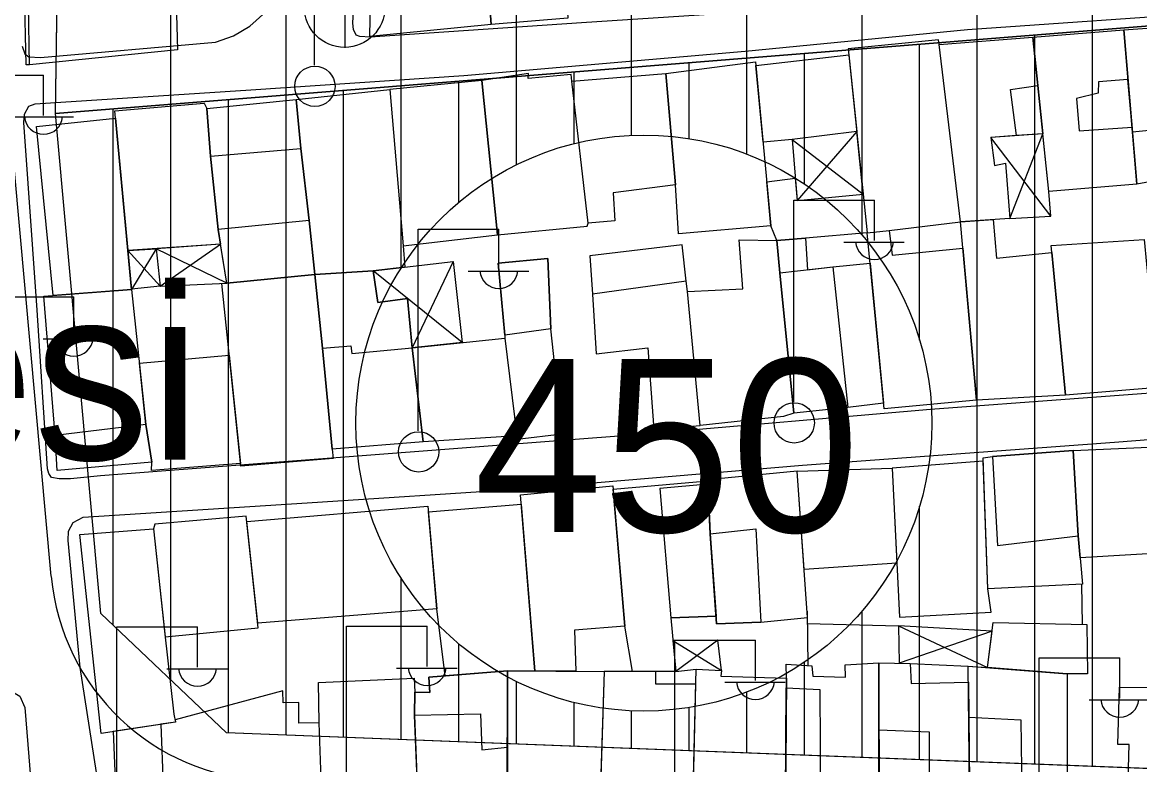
# Model space of a CAD drawing. Extents: x 417997 to 421451, y 4451742 to 4455216.
# Drawn here: x 420618.3 to 420715.3, y 4452626.7 to 4452691.1 of the extents above; entities that cross this region are included whole.
import ezdxf

# ---------------------------------------------------------------- set-up
doc = ezdxf.new("R2010")
doc.units = 0
for name, color, linetype in [('ADA', 7, 'Continuous'), ('ADAKENARI', 7, 'Continuous'), ('B_Mesken', 7, 'Continuous'), ('B_Sundurma', 7, 'Continuous'), ('B_Teras', 7, 'Continuous'), ('KALDIRIM', 7, 'Continuous'), ('PL_KON_MEV_350', 7, 'Continuous'), ('PL_KON_MEV_450', 7, 'Continuous'), ('S_Elektrik_Diregi', 7, 'Continuous'), ('S_Rogar_Kapagi', 7, 'Continuous'), ('Sinir_Duvar_tek_tarafa_ait', 7, 'Continuous'), ('SM_DAIRE', 7, 'Continuous'), ('SM_TAKS', 7, 'Continuous'), ('TR_ORTAYOGUNKONUT', 7, 'Continuous'), ('TR_YUKSEKYOGUNKONUT', 7, 'Continuous'), ('Y_Bucak_Koy', 7, 'Continuous'), ('Yol_Sose', 7, 'Continuous')]:
    doc.layers.add(name, color=color, linetype=linetype)

msp = doc.modelspace()

# ---------------------------------------------------------------- linework, layer by layer
at = {"layer": 'ADA'}
msp.add_line((420621.168, 4452683.195), (420718.683, 4452691.009), dxfattribs=at)
msp.add_line((420621.168, 4452683.195), (420718.683, 4452691.009), dxfattribs=at)
at = {"layer": 'ADAKENARI'}
for p, q in [((420621.168, 4452683.195), (420623.576, 4452850.818)), ((420621.168, 4452683.195), (420623.576, 4452850.818)), ((420625.096, 4452639.793), (420621.168, 4452683.195)), ((420625.096, 4452639.793), (420621.168, 4452683.195)), ((420635.99, 4452629.445), (420625.096, 4452639.793)), ((420635.99, 4452629.445), (420625.096, 4452639.793)), ((420766.839, 4452624.356), (420635.99, 4452629.445)), ((420766.839, 4452624.356), (420635.99, 4452629.445))]:
    msp.add_line(p, q, dxfattribs=at)
at = {"layer": 'B_Mesken'}
for points in [[(420658.139, 4452702.182), (420664.978, 4452702.833), (420665.623, 4452691.478), (420658.965, 4452690.922)], [(420618.513, 4452698.963), (420631.613, 4452699.144), (420631.641, 4452692.809), (420631.751, 4452688.724), (420618.888, 4452687.427), (420618.623, 4452687.407), (420618.464, 4452693.868)], [(420648.599, 4452697.618), (420658.412, 4452698.458), (420658.965, 4452690.922), (420648.44, 4452689.863)], [(420713.89, 4452690.439), (420715.027, 4452677.069), (420707.393, 4452676.433), (420705.982, 4452689.814)], [(420719.645, 4452675.21), (420719.314, 4452677.845), (420715.027, 4452677.069), (420715.027, 4452677.069), (420714.645, 4452681.558), (420713.89, 4452690.439), (420719.141, 4452690.823), (420722.007, 4452691.048), (420722.538, 4452684.503), (420723.02, 4452678.566), (420723.257, 4452675.646)], [(420689.971, 4452688.792), (420691.613, 4452672.824), (420693.523, 4452673.026), (420699.729, 4452673.773), (420697.858, 4452689.177), (420697.804, 4452689.588)], [(420697.858, 4452689.177), (420705.982, 4452689.814), (420706.866, 4452681.434), (420702.362, 4452681.112), (420702.681, 4452678.673), (420703.63, 4452678.873), (420703.996, 4452674.084), (420699.729, 4452673.773)], [(420681.956, 4452687.353), (420690.023, 4452688.29), (420690.709, 4452681.613), (420685.095, 4452680.926), (420682.58, 4452680.71)], [(420674.129, 4452686.668), (420681.925, 4452687.673), (420683.264, 4452673.44), (420675.227, 4452672.741), (420674.968, 4452677.004)], [(420658.169, 4452686.054), (420659.52, 4452672.65), (420667.297, 4452673.397), (420667.389, 4452673.657), (420665.99, 4452685.998), (420665.934, 4452686.568), (420662.193, 4452686.218), (420662.229, 4452686.648)], [(420665.99, 4452685.998), (420674.129, 4452686.668), (420674.968, 4452677.004), (420669.574, 4452676.303), (420669.697, 4452673.865), (420667.389, 4452673.657)], [(420650.172, 4452685.276), (420651.341, 4452671.702), (420659.52, 4452672.65), (420658.169, 4452686.054)], [(420642.062, 4452684.406), (420650.172, 4452685.276), (420651.341, 4452671.702), (420651.471, 4452669.854), (420648.746, 4452669.545), (420643.667, 4452669.205), (420643.178, 4452673.889), (420642.456, 4452680.142)], [(420626.377, 4452682.786), (420626.315, 4452683.413), (420634.058, 4452684.073), (420634.296, 4452683.617), (420634.625, 4452679.495), (420635.284, 4452673.126), (420635.493, 4452671.835), (420627.448, 4452671.284)], [(420634.296, 4452683.617), (420642.062, 4452684.406), (420642.456, 4452680.142), (420643.178, 4452673.889), (420643.667, 4452669.205), (420636.039, 4452668.45), (420635.284, 4452673.126), (420634.625, 4452679.495)], [(420619.515, 4452682.063), (420626.377, 4452682.786), (420627.763, 4452667.905), (420620.959, 4452667.391)], [(420682.904, 4452677.27), (420685.367, 4452677.576), (420685.525, 4452675.626), (420691.268, 4452676.178), (420691.613, 4452672.824), (420686.274, 4452672.382), (420683.774, 4452672.176), (420683.264, 4452673.44)], [(420702.539, 4452673.978), (420702.842, 4452670.62), (420707.644, 4452671.115), (420708.821, 4452658.755), (420701.116, 4452658.299), (420699.729, 4452673.773)], [(420691.613, 4452672.824), (420693.523, 4452673.026), (420693.794, 4452670.883), (420699.932, 4452671.503), (420701.116, 4452658.299), (420693.086, 4452657.542)], [(420676.01, 4452667.751), (420680.814, 4452667.963), (420680.504, 4452672.213), (420683.774, 4452672.176), (420684.02, 4452669.346), (420685.242, 4452657.188), (420684.366, 4452656.888), (420677.124, 4452656.119)], [(420693.036, 4452658.062), (420689.946, 4452657.658), (420685.242, 4452657.188), (420684.02, 4452669.346), (420683.774, 4452672.176), (420686.274, 4452672.382), (420686.425, 4452669.623), (420688.648, 4452669.878), (420691.866, 4452670.204)], [(420715.651, 4452672.24), (420716.872, 4452659.396), (420708.821, 4452658.755), (420707.585, 4452671.736)], [(420667.546, 4452670.839), (420667.759, 4452667.513), (420668.093, 4452662.326), (420672.571, 4452662.85), (420673.103, 4452655.762), (420677.124, 4452656.119), (420676.01, 4452667.751), (420675.894, 4452668.629), (420675.549, 4452671.787)], [(420661.19, 4452655.211), (420661.229, 4452654.921), (420665.143, 4452655.376), (420664.152, 4452664.496), (420663.888, 4452670.609), (420659.572, 4452670.197), (420660.149, 4452663.954), (420660.152, 4452663.694)], [(420645.184, 4452654.043), (420645.252, 4452653.248), (420637.239, 4452652.582), (420635.587, 4452668.431), (420636.039, 4452668.45), (420643.667, 4452669.205), (420644.343, 4452662.816)], [(420643.667, 4452669.205), (420648.746, 4452669.545), (420649.132, 4452666.786), (420651.717, 4452667.121), (420652.122, 4452662.858), (420653.064, 4452654.687), (420645.184, 4452654.043), (420644.343, 4452662.816)], [(420629.508, 4452652.918), (420621.298, 4452652.19), (420621.131, 4452655.231), (420620.144, 4452667.33), (420627.763, 4452667.905), (420629, 4452656.188)], [(420661.19, 4452655.211), (420653.064, 4452654.687), (420652.122, 4452662.858), (420660.152, 4452663.694)], [(420628.437, 4452661.52), (420636.235, 4452662.216), (420637.215, 4452652.812), (420629.486, 4452652.197), (420629.508, 4452652.918), (420629, 4452656.188)], [(420702.086, 4452641.945), (420701.675, 4452653.296), (420702.489, 4452653.407), (420709.505, 4452653.929), (420709.93, 4452646.539), (420710.32, 4452642.328)], [(420718.399, 4452645.128), (420710.107, 4452644.627), (420709.93, 4452646.539), (420709.505, 4452653.929), (420718.042, 4452654.323)], [(420694.186, 4452644.155), (420686.148, 4452643.605), (420685.551, 4452652.145), (420693.787, 4452652.408)], [(420693.787, 4452652.408), (420694.412, 4452639.471), (420702.381, 4452639.897), (420702.086, 4452641.945), (420701.685, 4452653.01)], [(420686.44, 4452639.433), (420685.551, 4452652.145), (420677.766, 4452651.398), (420677.98, 4452646.715), (420678.545, 4452638.902), (420682.376, 4452639.052)], [(420669.545, 4452650.865), (420670.592, 4452638.696), (420666.2, 4452638.332), (420666.315, 4452634.776), (420662.754, 4452634.801), (420661.512, 4452650.094)], [(420669.569, 4452650.584), (420677.771, 4452651.296), (420677.98, 4452646.715), (420678.496, 4452639.574), (420674.584, 4452639.427), (420674.995, 4452634.767), (420673.264, 4452634.745), (420671.244, 4452634.751), (420670.592, 4452638.696)], [(420637.756, 4452647.766), (420653.491, 4452649.105), (420654.252, 4452640.208), (420638.707, 4452638.957)], [(420653.532, 4452648.627), (420661.578, 4452649.274), (420662.754, 4452634.801), (420660.397, 4452634.818), (420654.992, 4452634.378), (420654.252, 4452640.208)], [(420630.687, 4452637.771), (420638.752, 4452638.538), (420637.705, 4452648.239), (420629.793, 4452647.559), (420629.674, 4452647.151)], [(420623.261, 4452646.641), (420629.674, 4452647.151), (420630.632, 4452638.272), (420631.422, 4452631.056), (420631.571, 4452630.37), (420625.116, 4452629.391)], [(420702.552, 4452639.015), (420710.691, 4452638.848), (420710.743, 4452634.566), (420708.981, 4452634.548), (420702.064, 4452635.092)], [(420684.603, 4452634.191), (420684.527, 4452622.937), (420676.496, 4452623.258), (420676.785, 4452634.955), (420678.958, 4452634.834), (420678.921, 4452634.366)], [(420692.631, 4452635.497), (420692.655, 4452622.265), (420684.777, 4452622.404), (420684.527, 4452622.937), (420684.603, 4452634.191), (420684.57, 4452635.386), (420686.801, 4452635.263), (420686.884, 4452634.34), (420689.724, 4452634.253), (420689.707, 4452635.35)], [(420692.631, 4452635.497), (420695.355, 4452635.453), (420695.426, 4452633.708), (420700.409, 4452633.818), (420700.522, 4452622.121), (420692.655, 4452622.265)], [(420700.395, 4452635.223), (420708.981, 4452634.548), (420708.97, 4452621.921), (420700.522, 4452622.121)], [(420652.279, 4452634.188), (420652.345, 4452632.955), (420652.328, 4452630.959), (420652.591, 4452624.18), (420644.298, 4452624.183), (420644.242, 4452624.643), (420644.054, 4452630.293), (420643.986, 4452633.815)], [(420652.625, 4452623.298), (420652.328, 4452630.959), (420652.345, 4452632.955), (420653.639, 4452632.926), (420653.552, 4452634.261), (420660.397, 4452634.818), (420660.381, 4452628.178), (420660.37, 4452623.308)], [(420660.397, 4452634.818), (420668.771, 4452634.758), (420668.415, 4452622.869), (420660.37, 4452623.308)], [(420676.753, 4452633.654), (420673.262, 4452633.668), (420673.264, 4452634.745), (420668.771, 4452634.758), (420668.452, 4452624.1), (420676.511, 4452623.879)], [(420626.154, 4452629.548), (420626.35, 4452625.421), (420630.49, 4452625.424), (420630.514, 4452624.854), (420644.242, 4452624.643), (420644.054, 4452630.293), (420642.291, 4452630.273), (420642.279, 4452632.081), (420640.915, 4452632.03), (420640.885, 4452633.066), (420631.531, 4452630.557), (420631.571, 4452630.37)], [(420726.384, 4452621.979), (420714.171, 4452622.21), (420714.351, 4452628.41), (420713.373, 4452628.415), (420713.508, 4452633.384), (420726.777, 4452633.302)]]:
    msp.add_lwpolyline(points, close=True, dxfattribs=at)
at = {"layer": 'B_Sundurma'}
for p, q in [((420690.709, 4452681.613), (420685.525, 4452675.626)), ((420685.095, 4452680.926), (420691.268, 4452676.178)), ((420707.556, 4452674.266), (420702.362, 4452681.112)), ((420703.996, 4452674.084), (420706.866, 4452681.434)), ((420630.229, 4452668.211), (420635.493, 4452671.835)), ((420630.229, 4452668.211), (420627.448, 4452671.284)), ((420629.904, 4452671.452), (420627.763, 4452667.905)), ((420636.039, 4452668.45), (420629.904, 4452671.452)), ((420655.684, 4452670.332), (420652.122, 4452662.858)), ((420656.467, 4452663.31), (420648.746, 4452669.545)), ((420694.349, 4452638.729), (420702.064, 4452635.092)), ((420702.457, 4452638.248), (420694.394, 4452635.468)), ((420674.758, 4452637.455), (420678.958, 4452634.834)), ((420678.664, 4452637.483), (420674.995, 4452634.767))]:
    msp.add_line(p, q, dxfattribs=at)
for points in [[(420690.709, 4452681.613), (420685.095, 4452680.926), (420685.525, 4452675.626), (420691.268, 4452676.178)], [(420703.996, 4452674.084), (420707.556, 4452674.266), (420707.393, 4452676.433), (420706.866, 4452681.434), (420704.592, 4452681.271), (420702.362, 4452681.112), (420702.681, 4452678.673), (420703.63, 4452678.873)], [(420630.229, 4452668.211), (420636.039, 4452668.45), (420635.493, 4452671.835), (420629.904, 4452671.452)], [(420629.904, 4452671.452), (420630.229, 4452668.211), (420627.759, 4452667.949), (420627.763, 4452667.905), (420627.448, 4452671.284)], [(420655.684, 4452670.332), (420656.467, 4452663.31), (420652.122, 4452662.858), (420651.717, 4452667.121), (420649.132, 4452666.786), (420648.746, 4452669.545)], [(420702.457, 4452638.248), (420694.349, 4452638.729), (420694.394, 4452635.468), (420695.355, 4452635.453), (420700.395, 4452635.223), (420702.064, 4452635.092)], [(420678.664, 4452637.483), (420674.758, 4452637.455), (420674.995, 4452634.767), (420676.785, 4452634.955), (420678.958, 4452634.834)]]:
    msp.add_lwpolyline(points, close=True, dxfattribs=at)
at = {"layer": 'B_Teras'}
for points in [[(420618.826, 4452692.57), (420631.641, 4452692.809), (420631.751, 4452688.724), (420618.888, 4452687.427)], [(420719.141, 4452690.823), (420719.808, 4452682.082), (420714.645, 4452681.558), (420713.89, 4452690.439)], [(420704.048, 4452685.269), (420706.425, 4452685.612), (420706.866, 4452681.434), (420704.592, 4452681.271)], [(420709.794, 4452684.485), (420710.016, 4452681.692), (420714.606, 4452682.012), (420714.255, 4452686.146), (420711.689, 4452685.951), (420711.67, 4452684.946)], [(420634.625, 4452679.495), (420642.456, 4452680.142), (420643.178, 4452673.889), (420635.284, 4452673.126)], [(420659.572, 4452670.197), (420663.888, 4452670.609), (420664.152, 4452664.496), (420660.149, 4452663.954)], [(420684.02, 4452669.346), (420688.648, 4452669.878), (420689.946, 4452657.658), (420685.242, 4452657.188)], [(420676.01, 4452667.751), (420675.894, 4452668.629), (420667.759, 4452667.513), (420668.093, 4452662.326), (420672.571, 4452662.85), (420673.103, 4452655.762), (420677.124, 4452656.119)], [(420620.144, 4452667.33), (420627.763, 4452667.905), (420629, 4452656.188), (420621.131, 4452655.231)], [(420644.343, 4452662.816), (420646.8, 4452663.037), (420646.892, 4452662.369), (420652.122, 4452662.858), (420653.064, 4452654.687), (420645.184, 4452654.043)], [(420702.489, 4452653.407), (420702.941, 4452645.683), (420709.93, 4452646.539), (420709.505, 4452653.929)], [(420677.784, 4452651.017), (420673.616, 4452650.652), (420674.584, 4452639.427), (420678.496, 4452639.574), (420677.98, 4452646.715)], [(420677.98, 4452646.715), (420681.939, 4452647.134), (420682.376, 4452639.052), (420678.545, 4452638.902)], [(420653.552, 4452634.261), (420653.639, 4452632.926), (420652.345, 4452632.955), (420652.328, 4452630.959), (420658.061, 4452631.096), (420658.177, 4452627.96), (420660.381, 4452628.178), (420660.397, 4452634.818)], [(420630.295, 4452630.176), (420630.514, 4452624.854), (420644.242, 4452624.643), (420644.054, 4452630.293), (420642.291, 4452630.273), (420642.279, 4452632.081), (420640.915, 4452632.03), (420640.885, 4452633.066), (420631.531, 4452630.557), (420631.571, 4452630.37)], [(420687.495, 4452633.186), (420687.556, 4452623.605), (420684.533, 4452623.868), (420684.597, 4452633.344)], [(420700.438, 4452630.803), (420704.962, 4452630.562), (420705.084, 4452622.013), (420700.522, 4452622.121)], [(420697, 4452629.531), (420696.954, 4452622.186), (420692.655, 4452622.265), (420692.641, 4452629.705)]]:
    msp.add_lwpolyline(points, close=True, dxfattribs=at)
at = {"layer": 'KALDIRIM'}
msp.add_line((420620.788, 4452643.018), (420617.165, 4452683.043), dxfattribs=at)
msp.add_line((420620.788, 4452643.018), (420617.165, 4452683.043), dxfattribs=at)
msp.add_arc((420640.189, 4452644.774), 19.48, 185.17195, 267.77239, dxfattribs=at)
msp.add_arc((420640.189, 4452644.774), 19.48, 185.17195, 267.77239, dxfattribs=at)
at = {"layer": 'PL_KON_MEV_350'}
msp.add_lwpolyline([(420798.57, 4452702.426), (420818.793, 4452638.946), (420784.819, 4452629.405), (420782.749, 4452656.876), (420722.16, 4452656.026), (420718.683, 4452691.009), (420711.531, 4452723.627), (420692.754, 4452768.312), (420648.069, 4452769.976), (420649.02, 4452720.062), (420711.531, 4452723.627), (420718.683, 4452691.009), (420621.168, 4452683.195), (420623.576, 4452850.818), (420633.719, 4452860.896), (420710.929, 4452861.508), (420711.484, 4452836.518), (420740.454, 4452847.569), (420768.045, 4452789.734), (420783.533, 4452799.414), (420807.351, 4452743.646), (420777.846, 4452729.807), (420780.698, 4452695.105)], close=True, dxfattribs=at)
at = {"layer": 'PL_KON_MEV_450'}
msp.add_lwpolyline([(420782.749, 4452656.876), (420784.819, 4452629.405), (420766.839, 4452624.356), (420635.99, 4452629.445), (420625.096, 4452639.793), (420621.168, 4452683.195), (420718.683, 4452691.009), (420722.16, 4452656.026)], close=True, dxfattribs=at)
msp.add_lwpolyline([(420782.749, 4452656.876), (420784.819, 4452629.405), (420766.839, 4452624.356), (420635.99, 4452629.445), (420625.096, 4452639.793), (420621.168, 4452683.195), (420718.683, 4452691.009), (420722.16, 4452656.026)], close=True, dxfattribs=at)
at = {"layer": 'S_Elektrik_Diregi'}
for p, q in [((420643.638, 4452687.381), (420643.638, 4452704.881)), ((420613.117, 4452686.53), (420620.117, 4452686.53)), ((420620.117, 4452683.03), (420620.117, 4452686.53)), ((420617.457, 4452682.89), (420622.707, 4452682.89)), ((420685.247, 4452658.171), (420685.247, 4452675.671)), ((420685.247, 4452675.671), (420692.247, 4452675.671)), ((420692.247, 4452672.171), (420692.247, 4452675.671)), ((420652.641, 4452655.655), (420652.641, 4452673.156)), ((420652.641, 4452673.156), (420659.641, 4452673.156)), ((420659.641, 4452669.656), (420659.641, 4452673.156)), ((420689.587, 4452672.031), (420694.837, 4452672.031)), ((420656.981, 4452669.516), (420662.231, 4452669.516)), ((420615.758, 4452667.28), (420622.758, 4452667.28)), ((420622.758, 4452663.78), (420622.758, 4452667.28)), ((420620.098, 4452663.64), (420625.348, 4452663.64)), ((420626.487, 4452621.132), (420626.487, 4452638.632)), ((420626.487, 4452638.632), (420633.487, 4452638.632)), ((420633.487, 4452635.132), (420633.487, 4452638.632)), ((420646.421, 4452621.2), (420646.421, 4452638.7)), ((420646.421, 4452638.7), (420653.421, 4452638.7)), ((420653.421, 4452635.2), (420653.421, 4452638.7)), ((420674.912, 4452619.972), (420674.912, 4452637.472)), ((420674.912, 4452637.472), (420681.912, 4452637.472)), ((420681.912, 4452633.972), (420681.912, 4452637.472)), ((420706.541, 4452618.451), (420706.541, 4452635.951)), ((420706.541, 4452635.951), (420713.541, 4452635.951)), ((420713.541, 4452632.451), (420713.541, 4452635.951)), ((420630.827, 4452634.992), (420636.077, 4452634.992)), ((420650.761, 4452635.06), (420656.011, 4452635.06)), ((420679.252, 4452633.832), (420684.502, 4452633.832)), ((420710.881, 4452632.311), (420716.131, 4452632.311))]:
    msp.add_line(p, q, dxfattribs=at)
for centre in [(420643.674, 4452685.546), (420685.283, 4452656.335), (420652.677, 4452653.82)]:
    msp.add_circle(centre, 1.75, dxfattribs=at)
for centre in [(420620.117, 4452683.043), (420692.248, 4452672.184), (420659.642, 4452669.668), (420622.759, 4452663.793), (420633.488, 4452635.145), (420653.422, 4452635.213), (420681.913, 4452633.985), (420713.542, 4452632.464)]:
    msp.add_arc(centre, 1.658, 184.83843, 355.14641, dxfattribs=at)
at = {"layer": 'S_Rogar_Kapagi'}
msp.add_line((420646.302, 4452688.903), (420646.302, 4452695.903), dxfattribs=at)
msp.add_circle((420646.249, 4452692.431), 3.5, dxfattribs=at)
at = {"layer": 'Sinir_Duvar_tek_tarafa_ait'}
for points in [[(420710.211, 4452642.323), (420710.277, 4452638.856)], [(420686.401, 4452639.99), (420686.474, 4452635.282)], [(420686.418, 4452638.912), (420694.349, 4452638.729)]]:
    msp.add_lwpolyline(points, dxfattribs=at)
at = {"layer": 'SM_DAIRE'}
msp.add_circle((420672.229, 4452656.32), 25, dxfattribs=at)
msp.add_circle((420672.229, 4452656.32), 25, dxfattribs=at)
at = {"layer": 'TR_ORTAYOGUNKONUT'}
for p, q in [((420641.168, 4452684.798), (420641.168, 4452860.955)), ((420641.168, 4452684.798), (420641.168, 4452860.955)), ((420631.168, 4452683.996), (420631.168, 4452858.361)), ((420631.168, 4452683.996), (420631.168, 4452858.361)), ((420711.168, 4452690.407), (420711.168, 4452723.606)), ((420711.168, 4452690.407), (420711.168, 4452723.606)), ((420691.168, 4452688.804), (420691.168, 4452722.466)), ((420691.168, 4452688.804), (420691.168, 4452722.466)), ((420701.168, 4452689.606), (420701.168, 4452723.036)), ((420701.168, 4452689.606), (420701.168, 4452723.036)), ((420671.168, 4452687.202), (420671.168, 4452721.325)), ((420671.168, 4452687.202), (420671.168, 4452721.325)), ((420681.168, 4452688.003), (420681.168, 4452721.895)), ((420681.168, 4452688.003), (420681.168, 4452721.895)), ((420661.168, 4452686.4), (420661.168, 4452720.754)), ((420661.168, 4452686.4), (420661.168, 4452720.754)), ((420651.168, 4452685.599), (420651.168, 4452720.184)), ((420651.168, 4452685.599), (420651.168, 4452720.184))]:
    msp.add_line(p, q, dxfattribs=at)
at = {"layer": 'TR_YUKSEKYOGUNKONUT'}
for p, q in [((420711.168, 4452626.521), (420711.168, 4452690.407)), ((420711.168, 4452626.521), (420711.168, 4452690.407)), ((420701.168, 4452626.91), (420701.168, 4452689.606)), ((420701.168, 4452626.91), (420701.168, 4452689.606)), ((420706.168, 4452626.716), (420706.168, 4452690.006)), ((420706.168, 4452626.716), (420706.168, 4452690.006)), ((420686.168, 4452677.073), (420686.168, 4452688.404)), ((420686.168, 4452677.073), (420686.168, 4452688.404)), ((420691.168, 4452672.639), (420691.168, 4452688.804)), ((420691.168, 4452672.639), (420691.168, 4452688.804)), ((420696.168, 4452663.526), (420696.168, 4452689.205)), ((420696.168, 4452663.526), (420696.168, 4452689.205)), ((420676.168, 4452681.007), (420676.168, 4452687.602)), ((420676.168, 4452681.007), (420676.168, 4452687.602)), ((420681.168, 4452679.667), (420681.168, 4452688.003)), ((420681.168, 4452679.667), (420681.168, 4452688.003)), ((420661.168, 4452678.74), (420661.168, 4452686.4)), ((420661.168, 4452678.74), (420661.168, 4452686.4)), ((420666.168, 4452680.574), (420666.168, 4452686.801)), ((420666.168, 4452680.574), (420666.168, 4452686.801)), ((420671.168, 4452681.297), (420671.168, 4452687.202)), ((420671.168, 4452681.297), (420671.168, 4452687.202)), ((420651.168, 4452669.789), (420651.168, 4452685.599)), ((420651.168, 4452669.789), (420651.168, 4452685.599)), ((420656.168, 4452675.478), (420656.168, 4452686)), ((420656.168, 4452675.478), (420656.168, 4452686)), ((420641.168, 4452629.244), (420641.168, 4452684.798)), ((420641.168, 4452629.244), (420641.168, 4452684.798)), ((420646.168, 4452629.049), (420646.168, 4452685.198)), ((420646.168, 4452629.049), (420646.168, 4452685.198)), ((420626.168, 4452638.775), (420626.168, 4452683.596)), ((420626.168, 4452638.775), (420626.168, 4452683.596)), ((420631.168, 4452634.026), (420631.168, 4452683.996)), ((420631.168, 4452634.026), (420631.168, 4452683.996)), ((420636.168, 4452629.438), (420636.168, 4452684.397)), ((420636.168, 4452629.438), (420636.168, 4452684.397)), ((420696.168, 4452627.105), (420696.168, 4452649.113)), ((420696.168, 4452627.105), (420696.168, 4452649.113)), ((420651.168, 4452628.855), (420651.168, 4452642.85)), ((420651.168, 4452628.855), (420651.168, 4452642.85)), ((420691.168, 4452627.299), (420691.168, 4452640)), ((420691.168, 4452627.299), (420691.168, 4452640)), ((420656.168, 4452628.66), (420656.168, 4452637.161)), ((420656.168, 4452628.66), (420656.168, 4452637.161)), ((420686.168, 4452627.494), (420686.168, 4452635.566)), ((420686.168, 4452627.494), (420686.168, 4452635.566)), ((420661.168, 4452628.466), (420661.168, 4452633.9)), ((420661.168, 4452628.466), (420661.168, 4452633.9)), ((420666.168, 4452628.271), (420666.168, 4452632.066)), ((420666.168, 4452628.271), (420666.168, 4452632.066)), ((420681.168, 4452627.688), (420681.168, 4452632.972)), ((420681.168, 4452627.688), (420681.168, 4452632.972)), ((420671.168, 4452628.077), (420671.168, 4452631.342)), ((420671.168, 4452628.077), (420671.168, 4452631.342)), ((420676.168, 4452627.883), (420676.168, 4452631.632)), ((420676.168, 4452627.883), (420676.168, 4452631.632))]:
    msp.add_line(p, q, dxfattribs=at)
at = {"layer": 'Yol_Sose'}
for points in [[(420715.865, 4452695.05), (420714.77, 4452694.836), (420708.484, 4452694.178), (420688.576, 4452692.485), (420666.812, 4452691.072), (420648.48, 4452689.813), (420647.567, 4452689.876), (420647.252, 4452689.988), (420647.035, 4452690.494), (420646.967, 4452691.041), (420647.458, 4452700.74), (420647.815, 4452712.884), (420648.072, 4452713.766), (420648.689, 4452714.245), (420649.45, 4452714.467), (420670.117, 4452716.824), (420696.111, 4452719.878), (420711.763, 4452721.762), (420732.611, 4452724.344)], [(420638.029, 4452690.765), (420640.809, 4452693.286), (420641.74, 4452694.508), (420642.217, 4452695.511), (420642.714, 4452698.533), (420642.953, 4452701.532)], [(420747.766, 4452661.647), (420722.061, 4452659.345), (420697.127, 4452657.51), (420672.32, 4452655.356), (420647.777, 4452653.472), (420625.053, 4452651.747), (420622.471, 4452651.494), (420621.477, 4452651.489), (420620.811, 4452651.608), (420620.589, 4452651.93), (420620.466, 4452652.354), (420619.558, 4452666.115), (420618.394, 4452682.417), (420618.453, 4452683.119), (420618.846, 4452683.84), (420619.404, 4452684.022), (420638.112, 4452685.251), (420656.609, 4452686.477), (420681.035, 4452688.595), (420700.32, 4452690.489), (420722.746, 4452692.054), (420748.105, 4452693.898)], [(420618.268, 4452689.037), (420618.487, 4452688.368), (420618.85, 4452688.108), (420619.846, 4452688.05), (420635.06, 4452689.384), (420636.619, 4452689.927), (420638.029, 4452690.765)], [(420747.333, 4452620.32), (420724.521, 4452621.206), (420698.025, 4452622.293), (420676.076, 4452623.251), (420652.33, 4452624.081), (420631, 4452624.36), (420627.151, 4452624.538), (420626.205, 4452624.717), (420625.316, 4452625.087), (420624.945, 4452625.438), (420624.702, 4452626.006), (420623.312, 4452635.106), (420622.253, 4452646.122), (420622.288, 4452646.948), (420622.7, 4452647.677), (420623.563, 4452648.152), (420643.01, 4452649.401), (420661.665, 4452650.623), (420686.002, 4452652.665), (420713.082, 4452654.676), (420731.927, 4452656.14), (420747.722, 4452657.429)], [(420573.838, 4452600.212), (420572.309, 4452616.593), (420571.429, 4452628.281), (420571.456, 4452629.205), (420571.842, 4452629.964), (420572.559, 4452630.361), (420573.973, 4452630.547), (420592.537, 4452631.687), (420610.085, 4452632.804), (420616.564, 4452633.085), (420617.438, 4452633.002), (420618.051, 4452632.613), (420618.5, 4452631.627), (420619.257, 4452622.356), (420620.525, 4452609.646), (420621.064, 4452601.344), (420621.053, 4452600.81), (420620.905, 4452600.314), (420620.407, 4452600.05), (420608.623, 4452598.565), (420592.231, 4452597.234), (420577.316, 4452595.752)]]:
    msp.add_lwpolyline(points, dxfattribs=at)

# ---------------------------------------------------------------- texts
at = {"layer": 'SM_TAKS'}
msp.add_text('450', height=15, dxfattribs=at).set_placement((420657.488, 4452646.876))
msp.add_text('450', height=15, dxfattribs=at).set_placement((420657.488, 4452646.876))
at = {"layer": 'Y_Bucak_Koy'}
msp.add_text('Bahar Mahallesi', height=15, dxfattribs=at).set_placement((420489.941, 4452653.14))

doc.saveas('drawing.dxf')
